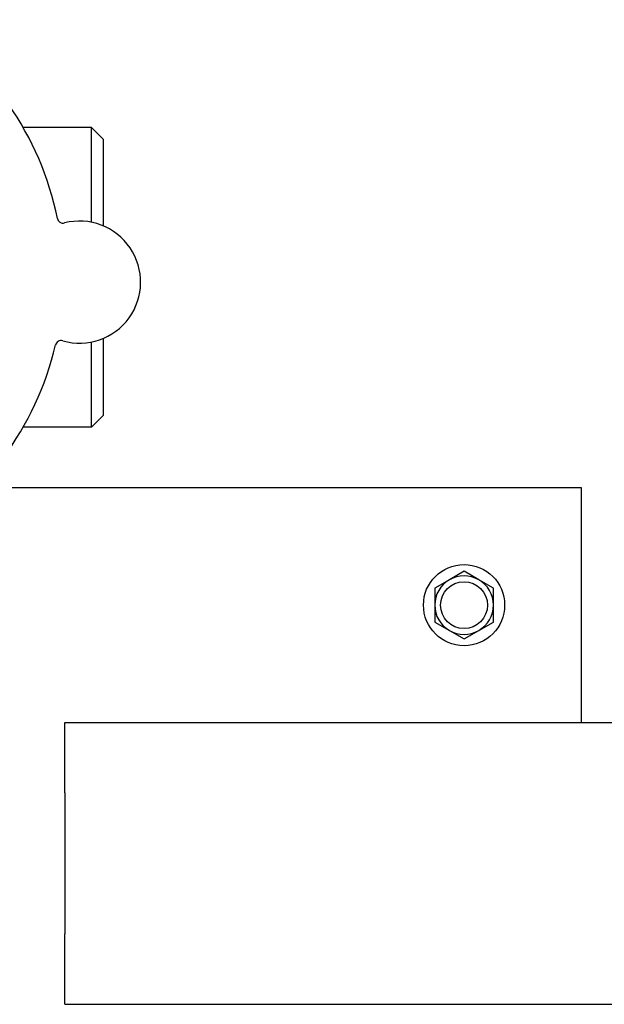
# Model space of a CAD drawing. Header units: inches. Extents: x 24 to 1128, y -58 to 748.
# Tile 619 of 656: x 620.21 to 623.32, y 564.69 to 569.93. Entities that reach past the tile are written whole.
import ezdxf

# ---------------------------------------------------------------- set-up
doc = ezdxf.new("R2010")
doc.units = ezdxf.units.IN
doc.header["$LTSCALE"] = 32
doc.header["$MEASUREMENT"] = 0
doc.layers.add('Visible (ANSI)', color=7, linetype='Continuous', lineweight=30)

msp = doc.modelspace()

# ---------------------------------------------------------------- linework, layer by layer
at = {"layer": 'Visible (ANSI)'}
for p, q in [((620.59313, 569.35728), (620.23021, 569.35728)), ((620.59313, 568.85289), (620.59313, 569.35728)), ((620.65563, 569.29478), (620.59313, 569.35728)), ((620.65563, 569.29478), (620.65563, 568.83392)), ((620.59313, 567.76228), (620.59313, 568.2151)), ((620.65563, 568.23408), (620.65563, 567.82478)), ((620.65563, 567.82478), (620.59313, 567.76228)), ((620.59313, 567.76228), (620.23021, 567.76228)), ((623.20163, 567.43978), (619.98576, 567.43978)), ((623.20163, 566.18978), (623.20163, 567.43978)), ((622.57663, 566.99491), (622.49863, 566.94988)), ((622.65463, 566.94988), (622.57663, 566.99491)), ((622.49863, 566.94988), (622.42063, 566.90485)), ((622.42063, 566.90485), (622.42063, 566.81478)), ((622.73263, 566.90485), (622.65463, 566.94988)), ((622.73263, 566.81478), (622.73263, 566.90485)), ((622.42063, 566.81478), (622.42063, 566.72471)), ((622.73263, 566.72471), (622.73263, 566.81478)), ((622.42063, 566.72471), (622.49863, 566.67968)), ((622.65463, 566.67968), (622.73263, 566.72471)), ((622.49863, 566.67968), (622.57663, 566.63465)), ((622.57663, 566.63465), (622.65463, 566.67968)), ((620.45163, 566.18978), (724.15563, 566.18978)), ((620.45163, 565.81478), (620.45163, 566.18978)), ((620.45163, 565.81478), (620.45163, 565.06478)), ((620.45163, 564.68978), (620.45163, 565.06478)), ((620.45163, 564.68978), (725.65563, 564.68978))]:
    msp.add_line(p, q, dxfattribs=at)
for radius in [0.216, 0.1248]:
    msp.add_circle((622.57663, 566.81478), radius, dxfattribs=at)
for centre, radius, start, end in [((618.84313, 568.55978), 1.6, 11.25836, 58.99093), ((620.44278, 568.8793), 0.03125, 191.29575, 284.24329), ((620.53044, 568.534), 0.325, 254.006, 104.24329), ((620.43228, 568.19154), 0.03125, 74.006, 166.95354), ((618.84313, 568.55978), 1.6, 299.25836, 346.99093), ((622.57663, 566.81478), 0.156, 60, 120), ((622.57663, 566.81478), 0.156, 120, 180), ((622.57663, 566.81478), 0.156, 0, 60), ((622.57663, 566.81478), 0.156, 180, 240), ((622.57663, 566.81478), 0.156, 300, 0), ((622.57663, 566.81478), 0.156, 240, 300)]:
    msp.add_arc(centre, radius, start, end, dxfattribs=at)

doc.saveas('drawing.dxf')
